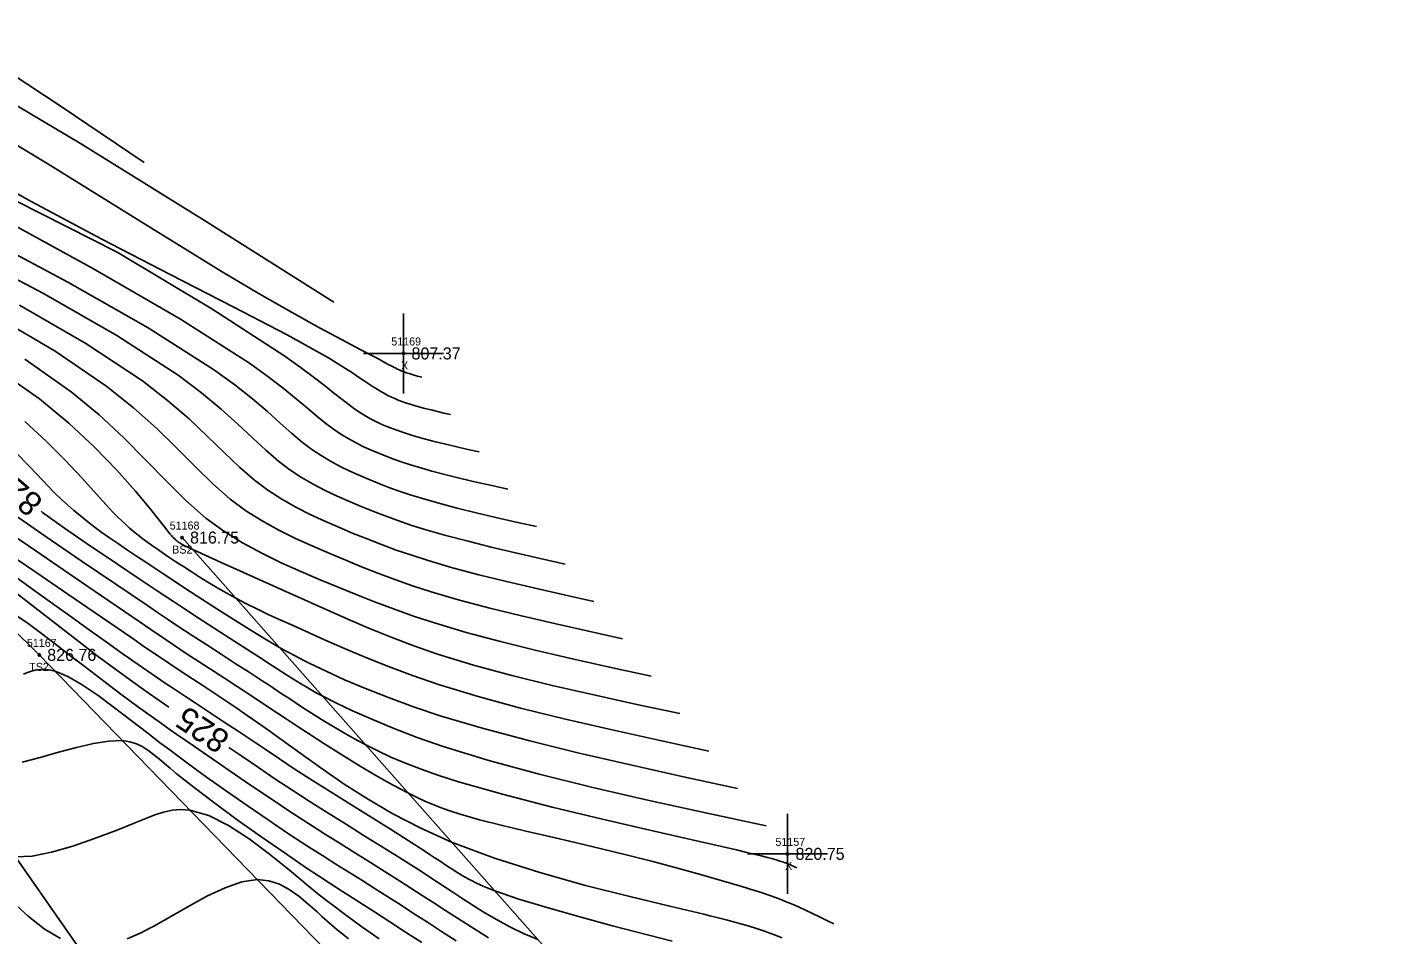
# Model space of a CAD drawing. Extents: x 1378535 to 1380697, y 997729 to 1000024.
# Drawn here: x 1380400.5 to 1380571.3, y 998297.7 to 998411 of the extents above; entities that cross this region are included whole.
import ezdxf

# ---------------------------------------------------------------- set-up
doc = ezdxf.new("R2010")
doc.units = 0
for name, color, linetype in [('RD_DTM_BkLn1', 7, 'Continuous'), ('RD_DTM_BkLn2', 7, 'Continuous'), ('RD_DTM_BkLn_txCode', 7, 'Continuous'), ('RD_DTM_Major1', 7, 'Continuous'), ('RD_DTM_Major1_Lbl', 7, 'Continuous'), ('RD_DTM_Minor1', 7, 'Continuous'), ('RD_EX_Misc', 7, 'Continuous'), ('RD_EX_Misc_txCode', 7, 'Continuous'), ('RD_EX_Road', 7, 'Continuous'), ('RD_EX_TX_Misc_ELEV', 7, 'Continuous'), ('RD_SMD_Locator', 7, 'Continuous')]:
    doc.layers.add(name, color=color, linetype=linetype)

msp = doc.modelspace()

# ---------------------------------------------------------------- linework, layer by layer
at = {"layer": 'RD_DTM_BkLn1'}
msp.add_spline([(1380561.34, 997899.22), (1380543.7, 997960.78), (1380525.01, 998016.6), (1380501.32, 998075.31), (1380476.75, 998129.12), (1380448.82, 998181.2), (1380418.35, 998233.12), (1380383.22, 998285.15), (1380349.47, 998331.42), (1380310.82, 998378.03), (1380271.62, 998420.47), (1380231.53, 998459.85)], degree=3, dxfattribs=at)
at = {"layer": 'RD_DTM_BkLn2'}
for points in [[(1380445.51, 998223.65), (1380447.14, 998232.34), (1380431.34, 998254.08), (1380415.04, 998284.51), (1380389.22, 998321.44), (1380372.69, 998361.55)], [(1380487.56, 998242.26), (1380458.23, 998274.77), (1380402, 998332.65), (1380372.69, 998361.55)], [(1380494.06, 998260.85), (1380473.28, 998286.98), (1380419.85, 998347.3)]]:
    msp.add_lwpolyline(points, dxfattribs=at)
at = {"layer": 'RD_DTM_Major1'}
for points in [[(1380456.97, 998358), (1380455.58, 998358.31), (1380454.19, 998358.63), (1380452.83, 998358.95), (1380451.52, 998359.27), (1380450.26, 998359.6), (1380449.08, 998359.92), (1380448.28, 998360.16), (1380447.53, 998360.4), (1380446.81, 998360.65), (1380446.12, 998360.9), (1380445.46, 998361.16), (1380444.82, 998361.43), (1380444.15, 998361.75), (1380443.49, 998362.08), (1380442.83, 998362.46), (1380442.15, 998362.87), (1380441.45, 998363.34), (1380440.72, 998363.88), (1380439.82, 998364.57), (1380438.8, 998365.38), (1380437.63, 998366.31), (1380436.25, 998367.37), (1380434.62, 998368.58), (1380432.68, 998369.96), (1380423.57, 998375.87), (1380411.73, 998382.93), (1380386.27, 998395.81)], [(1380474.91, 998334.65), (1380470.63, 998335.59), (1380466.4, 998336.55), (1380462.27, 998337.51), (1380458.3, 998338.49), (1380454.52, 998339.5), (1380451, 998340.53), (1380448.66, 998341.29), (1380446.44, 998342.06), (1380444.33, 998342.85), (1380442.29, 998343.65), (1380440.3, 998344.47), (1380438.33, 998345.3), (1380436.18, 998346.21), (1380434.05, 998347.18), (1380431.94, 998348.22), (1380429.86, 998349.37), (1380427.83, 998350.65), (1380425.86, 998352.11), (1380423.7, 998354.01), (1380421.52, 998356.13), (1380419.22, 998358.45), (1380416.68, 998360.92), (1380413.79, 998363.51), (1380410.44, 998366.18), (1380403.98, 998370.56), (1380396.59, 998374.89)], [(1380492.84, 998311.3), (1380485.47, 998312.88), (1380478.22, 998314.48), (1380471.18, 998316.1), (1380464.47, 998317.75), (1380458.2, 998319.45), (1380452.49, 998321.21), (1380449.23, 998322.35), (1380446.24, 998323.49), (1380443.55, 998324.6), (1380441.16, 998325.67), (1380439.09, 998326.65), (1380437.36, 998327.54), (1380436.63, 998327.92), (1380435.98, 998328.29), (1380435.37, 998328.64), (1380434.8, 998328.98), (1380434.24, 998329.32), (1380433.69, 998329.67), (1380432.91, 998330.16), (1380431.17, 998331.29), (1380429.58, 998332.32), (1380425.86, 998334.7), (1380423.86, 998335.99), (1380421.85, 998337.28), (1380419.91, 998338.55), (1380418.78, 998339.3), (1380417.68, 998340.03), (1380416.6, 998340.74), (1380414.48, 998342.16), (1380411.77, 998343.98), (1380410.1, 998345.09), (1380408.43, 998346.22), (1380406.77, 998347.36), (1380405.14, 998348.49), (1380403.57, 998349.61), (1380402.43, 998350.43), (1380402.24, 998350.58)], [(1380418.2, 998326.1), (1380417.1, 998326.85), (1380415.31, 998328.11), (1380413.41, 998329.47), (1380411.39, 998330.95), (1380409.24, 998332.55), (1380406.98, 998334.28), (1380404.57, 998336.14), (1380401.47, 998338.58), (1380398.26, 998341.06)], [(1380464.33, 998297.09), (1380462.53, 998297.86), (1380460.83, 998298.69), (1380459.22, 998299.56), (1380457.69, 998300.45), (1380456.22, 998301.36), (1380454.81, 998302.27), (1380453.81, 998302.92), (1380450.82, 998304.9), (1380449.77, 998305.58), (1380448.67, 998306.29), (1380446.74, 998307.52), (1380444.67, 998308.81), (1380442.5, 998310.15), (1380440.26, 998311.54), (1380437.99, 998312.96), (1380435.72, 998314.4), (1380433.57, 998315.8), (1380431.46, 998317.19), (1380429.41, 998318.57), (1380427.43, 998319.9), (1380425.68, 998321.08)], [(1380440.67, 998297.17), (1380439.94, 998297.76), (1380439.25, 998298.33), (1380438.59, 998298.89), (1380437.96, 998299.45), (1380437.34, 998299.99), (1380436.73, 998300.54), (1380435.58, 998301.56), (1380434.43, 998302.52), (1380433.25, 998303.36), (1380432.01, 998304.02), (1380430.69, 998304.45), (1380429.27, 998304.58), (1380427.33, 998304.29), (1380425.23, 998303.57), (1380423.04, 998302.54), (1380420.79, 998301.32), (1380418.53, 998300.02), (1380416.32, 998298.78), (1380414.63, 998297.91), (1380413, 998297.18)], [(1380404.64, 998297.22), (1380402.61, 998298.45), (1380400.61, 998300), (1380398.69, 998301.77)]]:
    msp.add_lwpolyline(points, dxfattribs=at)
at = {"layer": 'RD_DTM_Minor1'}
for points in [[(1380415.11, 998394.12), (1380404.62, 998401.21), (1380394.53, 998407.84)], [(1380438.83, 998376.69), (1380422.65, 998386.91), (1380407.15, 998396.51), (1380393.02, 998404.88)], [(1380449.8, 998367.34), (1380449.27, 998367.47), (1380449, 998367.54), (1380448.74, 998367.62), (1380448.48, 998367.69), (1380448.23, 998367.77), (1380448.05, 998367.83), (1380447.87, 998367.89), (1380447.69, 998367.95), (1380447.52, 998368.02), (1380447.34, 998368.09), (1380447.16, 998368.16), (1380446.97, 998368.25), (1380446.77, 998368.34), (1380446.57, 998368.44), (1380446.36, 998368.54), (1380446.14, 998368.65), (1380445.91, 998368.77), (1380445.63, 998368.92), (1380445.34, 998369.08), (1380444.3, 998369.65), (1380443.89, 998369.86), (1380442.12, 998370.79), (1380439.85, 998371.98), (1380437.02, 998373.5), (1380433.6, 998375.39), (1380429.56, 998377.7), (1380424.85, 998380.5), (1380414.61, 998386.81), (1380403.06, 998393.98), (1380391.27, 998401.04)], [(1380453.39, 998362.67), (1380452.57, 998362.85), (1380451.76, 998363.04), (1380450.97, 998363.23), (1380450.19, 998363.42), (1380449.44, 998363.62), (1380448.72, 998363.83), (1380448.24, 998363.98), (1380447.77, 998364.13), (1380447.32, 998364.3), (1380446.88, 998364.47), (1380446.45, 998364.65), (1380446.03, 998364.83), (1380445.59, 998365.05), (1380445.14, 998365.29), (1380444.69, 998365.54), (1380444.22, 998365.82), (1380443.74, 998366.12), (1380443.23, 998366.45), (1380442.6, 998366.88), (1380441.91, 998367.34), (1380441.15, 998367.86), (1380440.28, 998368.43), (1380439.29, 998369.05), (1380438.17, 998369.73), (1380432.97, 998372.61), (1380426.23, 998376.12), (1380418.37, 998380.15), (1380409.82, 998384.57), (1380401.01, 998389.26), (1380392.38, 998394.11)], [(1380460.56, 998353.33), (1380458.58, 998353.78), (1380456.63, 998354.23), (1380454.71, 998354.68), (1380452.86, 998355.14), (1380451.08, 998355.6), (1380449.41, 998356.08), (1380448.29, 998356.42), (1380447.23, 998356.77), (1380446.21, 998357.12), (1380445.24, 998357.49), (1380444.31, 998357.86), (1380443.41, 998358.25), (1380442.46, 998358.68), (1380441.53, 998359.15), (1380440.62, 998359.65), (1380439.7, 998360.21), (1380438.78, 998360.83), (1380437.84, 998361.53), (1380436.72, 998362.43), (1380435.51, 998363.46), (1380434.12, 998364.63), (1380432.5, 998365.94), (1380430.57, 998367.42), (1380428.27, 998369.06), (1380419.65, 998374.56), (1380408.78, 998380.87), (1380396.91, 998387.35)], [(1380464.15, 998348.66), (1380461.6, 998349.23), (1380459.08, 998349.81), (1380456.61, 998350.39), (1380454.22, 998350.99), (1380451.94, 998351.59), (1380449.79, 998352.2), (1380448.36, 998352.65), (1380447, 998353.1), (1380445.7, 998353.56), (1380444.45, 998354.04), (1380443.25, 998354.53), (1380442.08, 998355.03), (1380440.84, 998355.59), (1380439.62, 998356.18), (1380438.42, 998356.82), (1380437.24, 998357.53), (1380436.07, 998358.31), (1380434.9, 998359.19), (1380433.55, 998360.32), (1380432.11, 998361.6), (1380430.51, 998363.03), (1380428.64, 998364.62), (1380426.44, 998366.37), (1380423.8, 998368.28), (1380415.62, 998373.48), (1380405.56, 998379.2), (1380394.69, 998384.97)], [(1380467.73, 998343.99), (1380464.61, 998344.69), (1380461.52, 998345.39), (1380458.5, 998346.1), (1380455.59, 998346.83), (1380452.8, 998347.56), (1380450.19, 998348.31), (1380448.45, 998348.86), (1380446.8, 998349.42), (1380445.22, 998350), (1380443.7, 998350.58), (1380442.23, 998351.18), (1380440.79, 998351.79), (1380439.25, 998352.47), (1380437.73, 998353.19), (1380436.24, 998353.97), (1380434.77, 998354.82), (1380433.33, 998355.77), (1380431.91, 998356.83), (1380430.31, 998358.21), (1380428.64, 998359.76), (1380426.81, 998361.47), (1380424.72, 998363.35), (1380422.27, 998365.38), (1380419.36, 998367.57), (1380411.71, 998372.52), (1380402.53, 998377.77), (1380392.71, 998382.95)], [(1380471.32, 998339.32), (1380467.62, 998340.14), (1380463.97, 998340.97), (1380460.39, 998341.81), (1380456.95, 998342.66), (1380453.67, 998343.53), (1380450.6, 998344.42), (1380448.55, 998345.08), (1380446.62, 998345.74), (1380444.77, 998346.42), (1380442.98, 998347.12), (1380441.25, 998347.82), (1380439.54, 998348.54), (1380437.7, 998349.35), (1380435.88, 998350.19), (1380434.08, 998351.1), (1380432.31, 998352.1), (1380430.58, 998353.22), (1380428.9, 998354.47), (1380427.02, 998356.1), (1380425.11, 998357.93), (1380423.04, 998359.94), (1380420.73, 998362.11), (1380418.05, 998364.43), (1380414.89, 998366.87), (1380407.82, 998371.55), (1380399.53, 998376.33)], [(1380478.49, 998329.98), (1380473.63, 998331.05), (1380468.83, 998332.12), (1380464.15, 998333.21), (1380459.64, 998334.32), (1380455.37, 998335.46), (1380451.39, 998336.64), (1380448.76, 998337.5), (1380446.28, 998338.38), (1380443.91, 998339.27), (1380441.62, 998340.18), (1380439.37, 998341.11), (1380437.13, 998342.04), (1380434.69, 998343.08), (1380432.24, 998344.16), (1380429.81, 998345.33), (1380427.42, 998346.62), (1380425.08, 998348.08), (1380422.82, 998349.74), (1380420.34, 998351.91), (1380417.89, 998354.34), (1380415.33, 998356.97), (1380412.58, 998359.75), (1380409.5, 998362.62), (1380405.99, 998365.51), (1380400.19, 998369.57)], [(1380482.08, 998325.31), (1380476.67, 998326.46), (1380471.32, 998327.64), (1380466.09, 998328.84), (1380461.06, 998330.08), (1380456.27, 998331.38), (1380451.79, 998332.75), (1380448.82, 998333.78), (1380445.99, 998334.84), (1380443.26, 998335.95), (1380440.59, 998337.09), (1380437.94, 998338.27), (1380432.46, 998340.72), (1380427.09, 998343.13), (1380424.72, 998344.19), (1380422.72, 998345.1), (1380421.18, 998345.8), (1380420.8, 998345.98), (1380420.48, 998346.13), (1380420.2, 998346.27), (1380419.96, 998346.4), (1380419.75, 998346.52), (1380419.56, 998346.63), (1380419.47, 998346.69), (1380419.38, 998346.75), (1380419.3, 998346.82), (1380419.21, 998346.88), (1380419.13, 998346.95), (1380419.05, 998347.02), (1380418.93, 998347.14), (1380418.8, 998347.26), (1380418.67, 998347.4), (1380418.53, 998347.56), (1380418.38, 998347.73), (1380418.22, 998347.92), (1380417.96, 998348.25), (1380417.65, 998348.63), (1380417.49, 998348.84), (1380415.9, 998350.83), (1380414.03, 998353.09), (1380411.71, 998355.71), (1380408.92, 998358.59), (1380405.69, 998361.6), (1380402.02, 998364.61), (1380396.7, 998368.33)], [(1380485.67, 998320.64), (1380479.6, 998321.95), (1380473.62, 998323.27), (1380467.78, 998324.62), (1380462.17, 998326.01), (1380456.85, 998327.44), (1380451.92, 998328.95), (1380448.67, 998330.06), (1380445.64, 998331.19), (1380442.8, 998332.33), (1380440.15, 998333.45), (1380437.67, 998334.54), (1380433.73, 998336.3), (1380432.18, 998336.99), (1380430.7, 998337.67), (1380429.28, 998338.35), (1380427.9, 998339.02), (1380426.57, 998339.72), (1380425.36, 998340.38), (1380424.19, 998341.06), (1380423.07, 998341.74), (1380421.99, 998342.4), (1380420.98, 998343.05), (1380420.02, 998343.67), (1380419.55, 998343.98), (1380419.09, 998344.28), (1380418.22, 998344.86), (1380417.38, 998345.42), (1380416.77, 998345.83), (1380416.17, 998346.25), (1380415.57, 998346.68), (1380414.97, 998347.12), (1380414.36, 998347.59), (1380413.75, 998348.09), (1380413.29, 998348.49), (1380412.82, 998348.91), (1380412.33, 998349.37), (1380411.82, 998349.86), (1380411.3, 998350.39), (1380410.74, 998350.97), (1380409.15, 998352.72), (1380407.33, 998354.74), (1380405.24, 998356.97), (1380402.88, 998359.34), (1380400.21, 998361.78)], [(1380489.25, 998315.97), (1380482.53, 998317.43), (1380475.91, 998318.9), (1380469.47, 998320.39), (1380463.31, 998321.9), (1380457.54, 998323.44), (1380452.24, 998325.01), (1380448.79, 998326.16), (1380445.64, 998327.31), (1380442.76, 998328.45), (1380440.17, 998329.55), (1380437.85, 998330.6), (1380435.81, 998331.59), (1380435.15, 998331.92), (1380434.52, 998332.24), (1380433.89, 998332.57), (1380433.26, 998332.9), (1380432.63, 998333.25), (1380431.96, 998333.63), (1380430.18, 998334.67), (1380428.24, 998335.85), (1380426.22, 998337.11), (1380424.18, 998338.4), (1380422.19, 998339.68), (1380420.32, 998340.91), (1380419.4, 998341.51), (1380417.69, 998342.64), (1380415.31, 998344.22), (1380414.16, 998344.98), (1380413.02, 998345.74), (1380411.9, 998346.5), (1380410.8, 998347.26), (1380409.71, 998348.03), (1380408.65, 998348.82), (1380407.87, 998349.42), (1380407.1, 998350.04), (1380406.32, 998350.69), (1380405.54, 998351.38), (1380404.75, 998352.11), (1380403.93, 998352.9), (1380402.42, 998354.45), (1380400.8, 998356.16), (1380399.02, 998357.98)], [(1380496.69, 998306.04), (1380496.41, 998306.18), (1380496.27, 998306.25), (1380496.12, 998306.32), (1380495.96, 998306.39), (1380495.79, 998306.46), (1380495.66, 998306.52), (1380495.51, 998306.58), (1380495.36, 998306.63), (1380495.19, 998306.69), (1380495.02, 998306.75), (1380494.74, 998306.84), (1380494.55, 998306.9), (1380494.45, 998306.93), (1380494.24, 998307), (1380493.67, 998307.16), (1380493, 998307.34), (1380492.22, 998307.54), (1380491.32, 998307.76), (1380490.29, 998308.01), (1380489.13, 998308.29), (1380484.52, 998309.34), (1380478.85, 998310.63), (1380472.57, 998312.09), (1380466.11, 998313.65), (1380459.91, 998315.24), (1380454.42, 998316.8), (1380451.94, 998317.59), (1380449.73, 998318.37), (1380447.76, 998319.13), (1380445.96, 998319.89), (1380444.31, 998320.66), (1380442.75, 998321.45), (1380441.32, 998322.21), (1380439.94, 998322.99), (1380438.6, 998323.79), (1380437.29, 998324.58), (1380436.02, 998325.38), (1380434.79, 998326.18), (1380433.98, 998326.7), (1380433.18, 998327.23), (1380432.38, 998327.76), (1380430.73, 998328.85), (1380429.86, 998329.42), (1380428.23, 998330.48), (1380426.51, 998331.58), (1380424.74, 998332.73), (1380422.93, 998333.9), (1380421.12, 998335.07), (1380419.34, 998336.24), (1380418.05, 998337.09), (1380416.78, 998337.94), (1380415.52, 998338.8), (1380411.57, 998341.48), (1380407.24, 998344.41), (1380404.99, 998345.94), (1380402.74, 998347.47), (1380400.53, 998349), (1380398.4, 998350.47)], [(1380501.31, 998299.05), (1380500.42, 998299.49), (1380499.52, 998299.93), (1380498.63, 998300.36), (1380497.75, 998300.77), (1380496.88, 998301.17), (1380496.01, 998301.55), (1380495.35, 998301.82), (1380494.69, 998302.08), (1380494.02, 998302.34), (1380493.32, 998302.59), (1380492.6, 998302.84), (1380491.85, 998303.09), (1380491.12, 998303.32), (1380490.74, 998303.44), (1380490.35, 998303.57), (1380489.53, 998303.82), (1380487.24, 998304.49), (1380484.63, 998305.23), (1380481.77, 998306.02), (1380478.7, 998306.83), (1380475.51, 998307.64), (1380472.26, 998308.44), (1380468.99, 998309.22), (1380465.77, 998309.96), (1380462.67, 998310.68), (1380459.74, 998311.38), (1380457.04, 998312.07), (1380454.61, 998312.76), (1380453.45, 998313.13), (1380452.36, 998313.51), (1380451.31, 998313.91), (1380450.28, 998314.34), (1380449.23, 998314.82), (1380448.15, 998315.36), (1380446.17, 998316.4), (1380444.07, 998317.59), (1380441.9, 998318.88), (1380439.71, 998320.23), (1380437.57, 998321.58), (1380435.52, 998322.9), (1380434.23, 998323.75), (1380432.99, 998324.57), (1380431.79, 998325.37), (1380429.46, 998326.92), (1380428.29, 998327.69), (1380426.74, 998328.71), (1380425.17, 998329.73), (1380421.98, 998331.8), (1380420.38, 998332.84), (1380418.78, 998333.9), (1380417.37, 998334.85), (1380415.95, 998335.81), (1380414.5, 998336.8), (1380409.8, 998340.03), (1380407.18, 998341.81), (1380401.56, 998345.65), (1380398.69, 998347.61)], [(1380481.1, 998296.88), (1380473.63, 998298.83), (1380469.55, 998299.92), (1380465.59, 998301.04), (1380461.96, 998302.13), (1380458.93, 998303.18), (1380457.77, 998303.64), (1380456.75, 998304.09), (1380455.86, 998304.54), (1380455.06, 998304.98), (1380454.32, 998305.43), (1380453.59, 998305.89), (1380453.07, 998306.23), (1380451.97, 998306.97), (1380451.37, 998307.36), (1380450.74, 998307.78), (1380450.06, 998308.23), (1380448.11, 998309.48), (1380445.89, 998310.87), (1380440.93, 998313.96), (1380438.36, 998315.57), (1380435.84, 998317.17), (1380433.88, 998318.43), (1380432.01, 998319.66), (1380430.22, 998320.86), (1380426.85, 998323.11), (1380425.26, 998324.17), (1380423.99, 998325.01), (1380422.74, 998325.83), (1380421.51, 998326.64), (1380420.28, 998327.45), (1380419.03, 998328.28), (1380417.75, 998329.13), (1380416.1, 998330.26), (1380414.36, 998331.46), (1380412.5, 998332.75), (1380410.53, 998334.14), (1380408.4, 998335.66), (1380406.1, 998337.3), (1380402.36, 998339.98), (1380394.32, 998345.76)], [(1380494.87, 998297.31), (1380493.75, 998297.74), (1380492.64, 998298.14), (1380491.5, 998298.52), (1380490.31, 998298.89), (1380489.06, 998299.24), (1380488.46, 998299.41), (1380487.85, 998299.57), (1380487.2, 998299.73), (1380486.52, 998299.9), (1380485.81, 998300.08), (1380485.06, 998300.26), (1380480.81, 998301.27), (1380475.8, 998302.47), (1380470.29, 998303.86), (1380464.56, 998305.46), (1380458.89, 998307.26), (1380453.54, 998309.27), (1380449.7, 998310.99), (1380446.2, 998312.81), (1380443.02, 998314.67), (1380440.12, 998316.52), (1380437.47, 998318.34), (1380435.04, 998320.07), (1380432.07, 998322.21), (1380430.68, 998323.2), (1380429.32, 998324.16), (1380428, 998325.09), (1380426.68, 998326), (1380425.32, 998326.92), (1380423.95, 998327.83), (1380422.56, 998328.73), (1380421.17, 998329.65), (1380419.75, 998330.57), (1380418.32, 998331.52), (1380416.78, 998332.56), (1380415.2, 998333.63), (1380413.56, 998334.76), (1380408.06, 998338.54), (1380404.91, 998340.7), (1380401.56, 998342.99), (1380398.08, 998345.37)], [(1380458.17, 998297.33), (1380455.86, 998298.76), (1380454.28, 998299.76), (1380452.77, 998300.73), (1380451.31, 998301.67), (1380449.88, 998302.6), (1380448.46, 998303.52), (1380447.03, 998304.43), (1380445.24, 998305.56), (1380443.4, 998306.71), (1380441.52, 998307.88), (1380439.6, 998309.08), (1380437.64, 998310.31), (1380435.64, 998311.59), (1380433.32, 998313.11), (1380430.98, 998314.66), (1380428.67, 998316.22), (1380426.41, 998317.76), (1380424.23, 998319.26), (1380420.19, 998322.04), (1380419.22, 998322.71), (1380418.26, 998323.38), (1380417.28, 998324.06), (1380416.29, 998324.78), (1380414.29, 998326.22), (1380412.21, 998327.76), (1380410.06, 998329.37), (1380407.89, 998331.02), (1380405.74, 998332.66), (1380403.64, 998334.27), (1380402.1, 998335.45), (1380400.62, 998336.55), (1380399.2, 998337.53)], [(1380454.1, 998296.95), (1380452.27, 998298.12), (1380450.51, 998299.26), (1380448.79, 998300.37), (1380447.11, 998301.46), (1380445.45, 998302.52), (1380443.88, 998303.52), (1380442.3, 998304.5), (1380440.7, 998305.5), (1380439.07, 998306.52), (1380437.4, 998307.58), (1380435.66, 998308.69), (1380433.17, 998310.32), (1380430.6, 998312.04), (1380428, 998313.82), (1380425.41, 998315.61), (1380422.91, 998317.39), (1380420.52, 998319.12), (1380419.68, 998319.74), (1380418.85, 998320.36), (1380418.03, 998320.98), (1380417.21, 998321.6), (1380416.39, 998322.22), (1380415.56, 998322.87), (1380413.51, 998324.45), (1380411.42, 998326.05), (1380409.35, 998327.57), (1380407.38, 998328.9), (1380405.57, 998329.95), (1380403.98, 998330.61), (1380403.43, 998330.76), (1380402.91, 998330.83), (1380402.42, 998330.84), (1380401.95, 998330.8), (1380401.49, 998330.72), (1380401.03, 998330.6), (1380400.54, 998330.44), (1380400.04, 998330.26)], [(1380449.82, 998296.71), (1380447.79, 998298.02), (1380445.82, 998299.31), (1380443.9, 998300.55), (1380442.52, 998301.44), (1380439.78, 998303.19), (1380438.37, 998304.1), (1380436.91, 998305.05), (1380435.38, 998306.07), (1380432.6, 998307.95), (1380429.69, 998309.98), (1380426.76, 998312.07), (1380423.94, 998314.14), (1380421.35, 998316.09), (1380419.13, 998317.85), (1380418.74, 998318.17), (1380418.37, 998318.49), (1380417.67, 998319.08), (1380417.02, 998319.63), (1380416.29, 998320.22), (1380415.59, 998320.75), (1380414.88, 998321.2), (1380414.14, 998321.56), (1380413.32, 998321.81), (1380412.41, 998321.94), (1380410.72, 998321.89), (1380408.77, 998321.58), (1380406.64, 998321.08), (1380404.41, 998320.48), (1380402.13, 998319.85), (1380399.88, 998319.26)], [(1380444.48, 998297.18), (1380442.32, 998298.7), (1380441.2, 998299.51), (1380440.1, 998300.32), (1380439.01, 998301.14), (1380437.91, 998301.99), (1380436.79, 998302.87), (1380435.62, 998303.81), (1380433.27, 998305.75), (1380430.78, 998307.76), (1380428.22, 998309.68), (1380425.66, 998311.34), (1380423.18, 998312.59), (1380420.84, 998313.26), (1380419.72, 998313.33), (1380418.63, 998313.24), (1380417.55, 998313), (1380416.45, 998312.66), (1380415.31, 998312.22), (1380414.09, 998311.73), (1380411.6, 998310.72), (1380408.92, 998309.7), (1380406.19, 998308.76), (1380403.53, 998308), (1380401.1, 998307.52), (1380399.02, 998307.43)]]:
    msp.add_lwpolyline(points, dxfattribs=at)
at = {"layer": 'RD_EX_Misc'}
for p, q in [((1380447.53, 998365.29), (1380447.53, 998375.29)), ((1380442.53, 998370.29), (1380452.53, 998370.29)), ((1380495.52, 998302.8), (1380495.52, 998312.8)), ((1380490.52, 998307.8), (1380500.52, 998307.8))]:
    msp.add_line(p, q, dxfattribs=at)
at = {"layer": 'RD_EX_Road'}
for points in [[(1380571.28, 997900.85), (1380553.84, 997963.23), (1380535.07, 998018.79), (1380510.81, 998079.18), (1380486.36, 998133.16), (1380458.39, 998185.94), (1380428.11, 998238.22), (1380392.69, 998291.14), (1380357.52, 998337.62), (1380319.37, 998385.16), (1380279.26, 998428.68), (1380239.6, 998468.13), (1380183.37, 998518.83)], [(1380551.89, 997897.33), (1380534.24, 997958.2), (1380514.83, 998013.47), (1380491.08, 998070.75), (1380467.52, 998124.4), (1380439.88, 998176.53), (1380409.17, 998228.12), (1380375.89, 998278.45), (1380340.75, 998326.22), (1380303.33, 998371.14), (1380263.98, 998413.97), (1380224.66, 998452.64), (1380168.71, 998504.79)]]:
    msp.add_spline(points, degree=3, dxfattribs=at)
at = {"layer": 'RD_SMD_Locator'}
for centre in [(1380447.53, 998370.29), (1380419.85, 998347.3), (1380402, 998332.65), (1380495.52, 998307.8)]:
    msp.add_circle(centre, 0.15, dxfattribs=at)

# ---------------------------------------------------------------- texts
at = {"layer": 'RD_DTM_BkLn_txCode'}
for s, p in [('51168', (1380418.31, 998348.3)), ('BS2', (1380418.62, 998345.3)), ('51167', (1380400.46, 998333.65)), ('TS2', (1380400.75, 998330.65))]:
    msp.add_text(s, height=1, dxfattribs=at).set_placement(p)
at = {"layer": 'RD_DTM_Major1_Lbl'}
for s, rotation, p in [('820', 139.4073, (1380402.65, 998351.98)), ('825', 146.1451, (1380426.01, 998322.66))]:
    msp.add_text(s, height=3, rotation=rotation, dxfattribs=at).set_placement(p)
at = {"layer": 'RD_EX_Misc_txCode'}
for s, p in [('51169', (1380446, 998371.29)), ('X', (1380447.22, 998368.29)), ('51157', (1380494.01, 998308.8)), ('X', (1380495.21, 998305.8))]:
    msp.add_text(s, height=1, dxfattribs=at).set_placement(p)
at = {"layer": 'RD_EX_TX_Misc_ELEV'}
for s, p in [('807.37', (1380448.53, 998369.54)), ('816.75', (1380420.85, 998346.55)), ('826.76', (1380403, 998331.9)), ('820.75', (1380496.52, 998307.05))]:
    msp.add_text(s, height=1.5, dxfattribs=at).set_placement(p)

doc.saveas('drawing.dxf')
